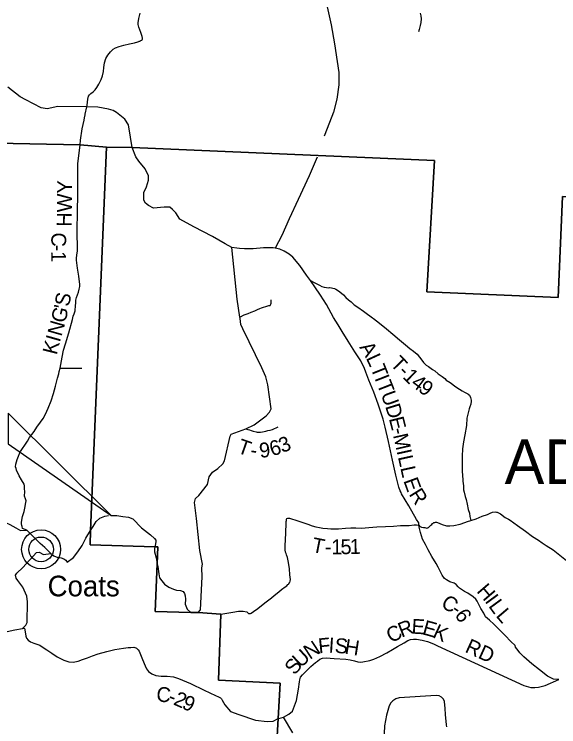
# Model space of a CAD drawing. Extents: x -15 to 405, y -40 to 87.
# Drawn here: x -9.391 to -7.194, y 35.514 to 38.387 of the extents above; entities that cross this region are included whole.
import ezdxf

# ---------------------------------------------------------------- set-up
doc = ezdxf.new("R2010")
doc.units = 0
for name, color, linetype in [('GM_P_State_Location', 7, 'Continuous'), ('GM_X_County_Road_Text', 7, 'Continuous'), ('GM_X_Major_Lake_Text', 7, 'Continuous'), ('GM_X_Minor_Lake', 7, 'Continuous'), ('GM_X_Minor_River', 7, 'Continuous'), ('GM_X_Rail_Line', 7, 'Continuous'), ('GM_X_State_Location', 7, 'Continuous'), ('GM_X_Township_ROW', 7, 'Continuous'), ('GM_X_Township_Subdivision_Text', 7, 'Continuous'), ('GM_X_Township_Text', 7, 'Continuous')]:
    doc.layers.add(name, color=color, linetype=linetype)

msp = doc.modelspace()

# ---------------------------------------------------------------- linework, layer by layer
at = {"layer": 'GM_P_State_Location'}
for points in [[(-7.7532, 38.3919), (-7.7506, 38.3803), (-7.7493, 38.3691), (-7.7503, 38.3542), (-7.7533, 38.3417), (-7.7567, 38.3252), (-7.7602, 38.3155)], [(-8.1958, 37.3128), (-8.1843, 37.3062), (-8.1706, 37.3003), (-8.1598, 37.294), (-8.1497, 37.2896), (-8.1405, 37.2869), (-8.1312, 37.2849), (-8.1216, 37.2842), (-8.118, 37.2846), (-8.1112, 37.2835), (-8.1052, 37.2827), (-8.0996, 37.2815), (-8.0935, 37.2788), (-8.0863, 37.2744), (-8.077, 37.2673), (-8.0633, 37.2561), (-8.0528, 37.2454), (-8.042, 37.2358), (-8.0323, 37.2267), (-8.019, 37.2159), (-8.0049, 37.206), (-7.982, 37.1901), (-7.9768, 37.1863), (-7.9455, 37.163)], [(-8.481, 37.1656), (-8.4639, 37.1746), (-8.4479, 37.1803), (-8.4347, 37.1856), (-8.4203, 37.1917), (-8.4099, 37.1965), (-8.4003, 37.2007), (-8.3933, 37.2035), (-8.3856, 37.206), (-8.3756, 37.2088), (-8.3716, 37.2097), (-8.368, 37.2108), (-8.364, 37.2121), (-8.3592, 37.2129), (-8.3568, 37.2146), (-8.3556, 37.2174), (-8.3548, 37.2218), (-8.354, 37.2258), (-8.3542, 37.23), (-8.3545, 37.2358)], [(-7.9455, 37.163), (-7.9413, 37.1599), (-7.9171, 37.1408), (-7.8897, 37.1186), (-7.8631, 37.0963), (-7.8365, 37.0736), (-7.8128, 37.0541), (-7.7954, 37.0398), (-7.7801, 37.0287), (-7.766, 37.016), (-7.7563, 37.004), (-7.747, 36.9916), (-7.7402, 36.9821), (-7.7289, 36.9725), (-7.7192, 36.967), (-7.7031, 36.955), (-7.6939, 36.9495), (-7.6802, 36.9372), (-7.6649, 36.926), (-7.6532, 36.9177), (-7.6479, 36.9117), (-7.6327, 36.9018), (-7.6093, 36.8843), (-7.5948, 36.8748), (-7.5832, 36.8681), (-7.5739, 36.8629), (-7.5691, 36.8605), (-7.5606, 36.8558), (-7.5598, 36.8551)], [(-9.2068, 36.9596), (-9.1184, 36.96)], [(-8.457, 36.7154), (-8.4492, 36.7131), (-8.4416, 36.7107), (-8.435, 36.708), (-8.4268, 36.7057), (-8.4155, 36.7029), (-8.4115, 36.7021), (-8.4035, 36.7013), (-8.397, 36.7014), (-8.3898, 36.7026), (-8.3766, 36.7059), (-8.3678, 36.708), (-8.3582, 36.7104), (-8.3494, 36.7125), (-8.3267, 36.7227)], [(-7.5711, 36.4426), (-7.5678, 36.4302), (-7.5641, 36.4114), (-7.5592, 36.3906), (-7.5543, 36.375), (-7.553, 36.3622), (-7.5485, 36.3462)], [(-9.6084, 36.4098), (-9.5971, 36.3995), (-9.5902, 36.3879), (-9.5797, 36.3707), (-9.5688, 36.3616), (-9.5427, 36.3525), (-9.5166, 36.3467), (-9.4914, 36.3441), (-9.487, 36.3441), (-9.4637, 36.3446), (-9.4429, 36.3416), (-9.4268, 36.3373), (-9.4087, 36.329), (-9.3971, 36.3222), (-9.3846, 36.3159), (-9.3661, 36.3052), (-9.3403, 36.3064)], [(-7.6981, 36.3369), (-7.6947, 36.3381), (-7.6911, 36.3385), (-7.6878, 36.3385), (-7.6834, 36.3378), (-7.6649, 36.3295), (-7.6465, 36.3236), (-7.6417, 36.3236), (-7.6389, 36.3236), (-7.6349, 36.3236), (-7.6333, 36.3237), (-7.6168, 36.325), (-7.592, 36.3311), (-7.5724, 36.3377), (-7.5617, 36.3421), (-7.5485, 36.3462), (-7.5269, 36.3524), (-7.5025, 36.363), (-7.4817, 36.3703), (-7.4705, 36.3752), (-7.4617, 36.3788), (-7.4509, 36.3805), (-7.4449, 36.3797), (-7.4421, 36.3794), (-7.4296, 36.3718), (-7.4103, 36.3571), (-7.3973, 36.3503)], [(-8.6486, 35.9742), (-8.5576, 35.9672), (-8.5098, 35.9753), (-8.4859, 35.9796), (-8.4671, 35.98), (-8.4532, 35.9776), (-8.4455, 35.9707), (-8.4439, 35.9707), (-8.4375, 35.9707), (-8.4347, 35.9719), (-8.4259, 35.9784), (-8.4084, 35.9913), (-8.3801, 36.0132), (-8.3538, 36.0338), (-8.3422, 36.0431), (-8.3239, 36.058), (-8.3123, 36.0677), (-8.2984, 36.0786), (-8.292, 36.0826), (-8.2872, 36.0871), (-8.2848, 36.0887), (-8.2836, 36.0903), (-8.2813, 36.0939), (-8.2797, 36.0959), (-8.2781, 36.1008), (-8.2765, 36.1072), (-8.2787, 36.126), (-8.2812, 36.1508), (-8.2833, 36.1684), (-8.2858, 36.1824), (-8.2867, 36.19), (-8.2883, 36.1964), (-8.2928, 36.2068), (-8.2945, 36.212), (-8.2973, 36.2184), (-8.2986, 36.2268), (-8.2986, 36.234), (-8.2983, 36.2429), (-8.2958, 36.2942), (-8.2941, 36.3366), (-8.2937, 36.3422), (-8.2929, 36.3455), (-8.2929, 36.3479), (-8.2926, 36.3499), (-8.2922, 36.3515), (-8.2914, 36.3535), (-8.2878, 36.3547), (-8.2858, 36.3555), (-8.2802, 36.3547), (-8.2476, 36.3441), (-8.2063, 36.3308), (-8.189, 36.3241), (-8.1746, 36.3206), (-8.1601, 36.3179), (-8.1465, 36.3147), (-8.1276, 36.3129), (-8.1136, 36.3126), (-8.0827, 36.3123), (-8.0547, 36.3153), (-8.0335, 36.3163), (-8.0269, 36.3161)], [(-7.3973, 36.3503), (-7.3898, 36.3465), (-7.3608, 36.3258), (-7.3286, 36.3024), (-7.2996, 36.2813), (-7.2751, 36.2659), (-7.261, 36.2551), (-7.2449, 36.2452), (-7.2163, 36.2274), (-7.1631, 36.1845), (-7.1281, 36.149), (-7.1101, 36.127)], [(-8.0269, 36.3161), (-8.0262, 36.316), (-8.0127, 36.3156), (-7.9906, 36.3153), (-7.9602, 36.3171), (-7.9277, 36.3194), (-7.8933, 36.3208), (-7.8608, 36.3226), (-7.832, 36.3248), (-7.798, 36.3258), (-7.7771, 36.3275), (-7.7679, 36.328), (-7.759, 36.3266)], [(-7.759, 36.3266), (-7.7559, 36.3229), (-7.7474, 36.3181), (-7.7402, 36.3174), (-7.7338, 36.317), (-7.7306, 36.3158), (-7.727, 36.3142), (-7.7234, 36.3155), (-7.7218, 36.3163), (-7.7194, 36.3179), (-7.7138, 36.3231), (-7.7098, 36.3272), (-7.7066, 36.3296), (-7.703, 36.3332), (-7.7014, 36.3344), (-7.7002, 36.3352), (-7.6983, 36.3369), (-7.6981, 36.3369)]]:
    msp.add_lwpolyline(points, dxfattribs=at)
at = {"layer": 'GM_X_Major_Lake_Text'}
for points in [[(-8.2142, 38.7048), (-8.2164, 38.6871), (-8.2175, 38.651), (-8.2087, 38.6166), (-8.1884, 38.5651), (-8.1603, 38.5012), (-8.1317, 38.4285), (-8.1126, 38.3441), (-8.0996, 38.2684), (-8.0883, 38.1971), (-8.0817, 38.1526), (-8.0819, 38.1029), (-8.09, 38.0442), (-8.103, 37.9922), (-8.1189, 37.9503), (-8.1403, 37.8959)], [(-8.1692, 37.8114), (-8.2008, 37.7355), (-8.2453, 37.6402), (-8.2824, 37.5624), (-8.3121, 37.4954), (-8.3391, 37.4435)], [(-7.5598, 36.8551), (-7.5542, 36.8506), (-7.5501, 36.8422), (-7.5472, 36.831), (-7.5472, 36.8266), (-7.5491, 36.815), (-7.5523, 36.8045), (-7.555, 36.7957), (-7.5582, 36.7849), (-7.5644, 36.7576), (-7.5662, 36.7291), (-7.5732, 36.6906), (-7.5782, 36.6633), (-7.5824, 36.6345), (-7.5842, 36.6048), (-7.5836, 36.568), (-7.5836, 36.5676), (-7.5838, 36.5459), (-7.5829, 36.5259), (-7.5816, 36.5109), (-7.5816, 36.5039), (-7.5778, 36.4859), (-7.5782, 36.4778), (-7.5785, 36.4698), (-7.5757, 36.4598), (-7.5711, 36.4426)], [(-7.6457, 35.5133), (-7.6466, 35.5222), (-7.6509, 35.5636), (-7.6528, 35.5876), (-7.6552, 35.6153), (-7.6594, 35.6251), (-7.6667, 35.633), (-7.6771, 35.638), (-7.6881, 35.6396), (-7.8376, 35.6303), (-7.8518, 35.6261), (-7.8629, 35.619), (-7.8714, 35.6097), (-7.8783, 35.5983), (-7.8893, 35.5612), (-7.897, 35.5179), (-7.9011, 35.4275)], [(-8.2675, 35.4891), (-8.3042, 35.5527)]]:
    msp.add_lwpolyline(points, dxfattribs=at)
at = {"layer": 'GM_X_Rail_Line'}
for points in [[(-5.8735, 37.6193), (-6.746, 37.6435), (-7.1795, 37.6523), (-7.1958, 37.2443), (-7.727, 37.2683), (-7.6952, 37.7971), (-8.9152, 37.8499), (-9.0187, 37.8511), (-9.126, 37.86), (-10.3436, 37.8843), (-11.1424, 37.9093), (-11.1367, 38.1803), (-11.3964, 38.1863), (-11.3573, 39.6853), (-11.313, 41.3844), (-11.2938, 42.1225)], [(-10.3436, 37.8843), (-9.126, 37.86), (-9.0187, 37.8511), (-9.0834, 36.3056), (-9.0857, 36.2469), (-8.8241, 36.2393), (-8.8114, 36.2392), (-8.8142, 36.1714), (-8.8221, 35.9787), (-8.6783, 35.975), (-8.6486, 35.9742), (-8.5576, 35.9672), (-8.5667, 35.7013), (-8.318, 35.689), (-8.3259, 35.5473), (-8.3569, 34.9954), (-8.3663, 34.8352), (-8.3687, 34.7811), (-8.3721, 34.5486), (-8.3783, 34.3314), (-8.3838, 34.2113), (-8.3867, 34.0644)], [(-8.3569, 34.9954), (-8.3259, 35.5473), (-8.318, 35.689), (-8.5667, 35.7013), (-8.5576, 35.9672), (-8.6486, 35.9742), (-8.6783, 35.975), (-8.8221, 35.9787), (-8.8142, 36.1714), (-8.8114, 36.2392), (-8.8241, 36.2393), (-9.0857, 36.2469), (-9.0834, 36.3056), (-9.0187, 37.8511), (-8.9152, 37.8499), (-7.6952, 37.7971), (-7.727, 37.2683), (-7.1958, 37.2443), (-7.1795, 37.6523), (-6.746, 37.6435), (-5.8735, 37.6193)]]:
    msp.add_lwpolyline(points, dxfattribs=at)
at = {"layer": 'GM_X_State_Location'}
for points in [[(-8.5405, 37.4616), (-8.5917, 37.4908), (-8.6662, 37.5293), (-8.7232, 37.5608), (-8.7393, 37.5858), (-8.7527, 37.6), (-8.7629, 37.6087), (-8.7858, 37.6095), (-8.8298, 37.6051), (-8.8492, 37.6156), (-8.8614, 37.6254), (-8.8688, 37.6369), (-8.8678, 37.6686), (-8.8576, 37.6906), (-8.8491, 37.7182), (-8.8491, 37.736), (-8.8632, 37.7635), (-8.8889, 37.7948), (-8.9011, 37.8119), (-8.9152, 37.8499), (-8.9226, 37.8915), (-8.9299, 37.9405), (-8.9452, 37.9644), (-8.9789, 37.9913), (-8.9924, 37.9993), (-9.0107, 38.0048), (-9.0536, 38.0128), (-9.0988, 38.0143), (-9.2153, 38.0146), (-9.2592, 38.0057), (-9.2833, 38.0101), (-9.3443, 38.0416), (-9.3682, 38.054), (-9.4174, 38.0933)], [(-9.0006, 36.366), (-8.9778, 36.3658), (-8.9529, 36.3623), (-8.9298, 36.3589), (-8.9133, 36.3518), (-8.8773, 36.3156), (-8.8411, 36.2874), (-8.8253, 36.2727), (-8.8204, 36.2659), (-8.8201, 36.2592), (-8.8231, 36.2452), (-8.8241, 36.2393), (-8.825, 36.234), (-8.825, 36.2193), (-8.8193, 36.1944), (-8.8142, 36.1714), (-8.8118, 36.1606), (-8.8076, 36.1301), (-8.805, 36.115), (-8.7964, 36.1026), (-8.7854, 36.089), (-8.7681, 36.0767), (-8.7492, 36.0686), (-8.7365, 36.0651), (-8.7211, 36.0628), (-8.7103, 36.0598), (-8.7045, 36.0517), (-8.701, 36.042), (-8.7003, 36.0289), (-8.701, 36.0081), (-8.6933, 35.9881), (-8.6783, 35.975), (-8.6486, 35.9742), (-8.6394, 35.985), (-8.6336, 36.1183), (-8.6343, 36.1544), (-8.6321, 36.1701), (-8.6419, 36.2241), (-8.6561, 36.3542), (-8.6636, 36.4182), (-8.6599, 36.4343), (-8.646, 36.4462), (-8.6111, 36.4913), (-8.6044, 36.5219), (-8.5919, 36.541), (-8.5702, 36.5558), (-8.55, 36.5738), (-8.5426, 36.5863), (-8.5206, 36.685), (-8.5156, 36.6931), (-8.457, 36.7154), (-8.4228, 36.7316), (-8.3753, 36.7673), (-8.3616, 36.782), (-8.355, 36.7957), (-8.3679, 36.8926), (-8.3756, 36.9245), (-8.3919, 36.9612), (-8.4687, 37.1191), (-8.4774, 37.1354), (-8.4803, 37.1602), (-8.481, 37.1656), (-8.4912, 37.2382), (-8.5132, 37.4461), (-8.5403, 37.4615), (-8.5405, 37.4616)], [(-9.1774, 36.1782), (-9.1518, 36.1963), (-9.1344, 36.2192), (-9.1172, 36.2452), (-9.1029, 36.2745), (-9.0834, 36.3056), (-9.0735, 36.322), (-9.0609, 36.3415), (-9.0465, 36.3545), (-9.026, 36.363), (-9.0108, 36.3655)], [(-9.389, 35.9043), (-9.3588, 35.9104), (-9.345, 35.9235), (-9.3396, 35.9348), (-9.3382, 36.0182), (-9.341, 36.0398), (-9.3568, 36.0765), (-9.3773, 36.1038), (-9.3843, 36.1125), (-9.3869, 36.1245), (-9.3811, 36.1338), (-9.3566, 36.1567), (-9.3011, 36.2166), (-9.2907, 36.2176), (-9.2733, 36.2091), (-9.2442, 36.212), (-9.2318, 36.2031), (-9.2152, 36.197), (-9.2019, 36.1954), (-9.1907, 36.1913), (-9.1837, 36.1856), (-9.1774, 36.1782)], [(-9.4326, 35.8956), (-9.3896, 35.9042), (-9.389, 35.9043)]]:
    msp.add_lwpolyline(points, dxfattribs=at)
msp.add_lwpolyline([(-9.0006, 36.366), (-9.4155, 36.7781), (-9.4155, 36.6548)], close=True, dxfattribs=at)
at = {"layer": 'GM_X_Township_Subdivision_Text'}
for radius in [0.0786, 0.0498]:
    msp.add_circle((-9.2831, 36.2292), radius, dxfattribs=at)
at = {"layer": 'GM_X_Township_Text'}
for points in [[(-9.1053, 37.9815), (-9.1049, 37.9841), (-9.0988, 38.0143), (-9.0973, 38.0203), (-9.094, 38.0452), (-9.0918, 38.0565), (-9.0878, 38.0617), (-9.0823, 38.0678), (-9.0736, 38.0743), (-9.0645, 38.0821), (-9.0586, 38.091), (-9.05, 38.1047), (-9.041, 38.1237), (-9.0352, 38.1382), (-9.031, 38.1567), (-9.0296, 38.172), (-9.0274, 38.1909), (-9.0213, 38.2086), (-9.0138, 38.222), (-9.0032, 38.2353), (-8.9925, 38.2467), (-8.9834, 38.2521), (-8.9686, 38.2575), (-8.9487, 38.2625), (-8.9267, 38.2672), (-8.9067, 38.2719), (-8.8932, 38.2753), (-8.8888, 38.277), (-8.8868, 38.2782), (-8.884, 38.279), (-8.8816, 38.2799), (-8.8804, 38.2807), (-8.8776, 38.2819), (-8.8764, 38.2827), (-8.8752, 38.2844), (-8.8745, 38.286), (-8.8745, 38.2912), (-8.8746, 38.2976), (-8.88, 38.3132), (-8.8891, 38.3351), (-8.8909, 38.3459), (-8.891, 38.3524), (-8.8892, 38.3696), (-8.8839, 38.391)], [(-9.2442, 36.212), (-9.2685, 36.2362), (-9.2868, 36.2529), (-9.3403, 36.3064), (-9.3586, 36.3138), (-9.3599, 36.321), (-9.3615, 36.325), (-9.3624, 36.3322), (-9.3617, 36.339), (-9.3576, 36.3611), (-9.3515, 36.3824), (-9.3484, 36.3953), (-9.3443, 36.4178), (-9.344, 36.4254), (-9.3461, 36.433), (-9.3502, 36.4434), (-9.3493, 36.4622), (-9.3506, 36.4738), (-9.3499, 36.4815), (-9.35, 36.4847), (-9.3517, 36.4927), (-9.3619, 36.5098), (-9.371, 36.5257), (-9.3821, 36.548), (-9.3842, 36.5548), (-9.3863, 36.562), (-9.3856, 36.5728), (-9.3802, 36.5909), (-9.3748, 36.6046), (-9.3709, 36.6163), (-9.3666, 36.6236), (-9.3588, 36.6365), (-9.3493, 36.6499), (-9.3379, 36.6656), (-9.3301, 36.6798), (-9.3112, 36.7041), (-9.2998, 36.7223), (-9.2857, 36.7421), (-9.2742, 36.7571), (-9.2648, 36.7744), (-9.2543, 36.7986), (-9.2431, 36.8277), (-9.2331, 36.8571), (-9.2251, 36.8872), (-9.2171, 36.9194), (-9.2121, 36.9375), (-9.2102, 36.9464), (-9.2068, 36.9596), (-9.1985, 37.0043), (-9.1925, 37.0324), (-9.1844, 37.0578), (-9.1714, 37.102), (-9.1569, 37.156), (-9.153, 37.1697), (-9.1496, 37.1785), (-9.1457, 37.1906), (-9.145, 37.195), (-9.1439, 37.2087), (-9.1426, 37.2255), (-9.1423, 37.234), (-9.1396, 37.2448), (-9.1357, 37.2561), (-9.1315, 37.267), (-9.1288, 37.2778), (-9.127, 37.2887), (-9.1271, 37.2979), (-9.1311, 37.3303), (-9.1364, 37.3632), (-9.1394, 37.3848), (-9.14, 37.3956), (-9.1401, 37.404), (-9.1386, 37.4149), (-9.1357, 37.4325), (-9.138, 37.5179), (-9.1361, 37.587), (-9.1351, 37.6648), (-9.135, 37.745), (-9.1347, 37.7835), (-9.126, 37.86), (-9.1243, 37.8799), (-9.1169, 37.9249), (-9.1093, 37.9599), (-9.1077, 37.9688), (-9.1053, 37.9815)], [(-7.9726, 36.9433), (-7.9726, 36.9434), (-7.9784, 36.9587), (-7.9925, 36.989), (-8.017, 37.026), (-8.044, 37.0685), (-8.0677, 37.1071), (-8.0841, 37.1346), (-8.1029, 37.1648), (-8.1317, 37.2162), (-8.1554, 37.254), (-8.1783, 37.2878), (-8.1958, 37.3128), (-8.2125, 37.3354), (-8.2383, 37.3732), (-8.2668, 37.4081), (-8.2826, 37.4195), (-8.3023, 37.4317), (-8.3197, 37.4399), (-8.3391, 37.4435), (-8.3462, 37.4448), (-8.3855, 37.4455), (-8.4267, 37.4417), (-8.4627, 37.4417), (-8.4824, 37.4422), (-8.4932, 37.4433), (-8.5132, 37.4461)], [(-7.1939, 35.7042), (-7.2158, 35.7061), (-7.2399, 35.7173), (-7.2715, 35.7429), (-7.3022, 35.767), (-7.3355, 35.7954), (-7.3505, 35.8124), (-7.3582, 35.8215), (-7.368, 35.8342), (-7.3701, 35.8418), (-7.3868, 35.8576), (-7.4103, 35.8818), (-7.4387, 35.9095), (-7.4554, 35.9277), (-7.4728, 35.9431), (-7.4894, 35.9577), (-7.4964, 35.9721), (-7.5083, 35.9907), (-7.5161, 36.0075), (-7.5227, 36.0206), (-7.5288, 36.0285), (-7.5393, 36.0376), (-7.5608, 36.0522), (-7.5745, 36.0596), (-7.5947, 36.073), (-7.6004, 36.0785), (-7.6077, 36.0876), (-7.6158, 36.0928), (-7.6331, 36.0981), (-7.6472, 36.1064), (-7.6557, 36.1123), (-7.6651, 36.1258), (-7.6737, 36.1433), (-7.6807, 36.1568), (-7.6893, 36.1728), (-7.7057, 36.2006), (-7.7205, 36.2277), (-7.7324, 36.2492), (-7.7439, 36.2699), (-7.7523, 36.2978), (-7.7565, 36.313), (-7.759, 36.3266), (-7.7583, 36.3342), (-7.758, 36.3366), (-7.7674, 36.3501), (-7.7993, 36.4042), (-7.8292, 36.4531), (-7.8305, 36.4587), (-7.8346, 36.4655), (-7.8396, 36.4799), (-7.8514, 36.5282), (-7.865, 36.5886), (-7.8804, 36.6637), (-7.8944, 36.7217), (-7.9029, 36.754), (-7.9221, 36.8147), (-7.9399, 36.8634), (-7.9606, 36.9117), (-7.9726, 36.9433)], [(-9.3588, 35.9104), (-9.3547, 35.9114), (-9.3524, 35.9109), (-9.3505, 35.9094), (-9.3491, 35.9067), (-9.3484, 35.9034), (-9.3466, 35.889), (-9.3441, 35.8794), (-9.3416, 35.8715), (-9.3358, 35.8631), (-9.3253, 35.856), (-9.3124, 35.8506), (-9.3004, 35.8472), (-9.2887, 35.8433), (-9.2786, 35.8358), (-9.2596, 35.8244), (-9.2402, 35.8107), (-9.2188, 35.7961), (-9.1914, 35.782), (-9.1717, 35.7759), (-9.154, 35.7737), (-9.134, 35.7788), (-9.1165, 35.7854), (-9.0961, 35.7921), (-9.0758, 35.7992), (-9.0523, 35.8075), (-9.0176, 35.8172), (-8.9852, 35.8252), (-8.95, 35.8313), (-8.9312, 35.8332), (-8.9208, 35.8341), (-8.9092, 35.8346), (-8.9008, 35.8327), (-8.8975, 35.8308), (-8.8939, 35.8272), (-8.8911, 35.8245), (-8.8878, 35.8181), (-8.8737, 35.7854), (-8.8634, 35.7591), (-8.8576, 35.7475), (-8.8494, 35.7372), (-8.8361, 35.727), (-8.82, 35.72), (-8.7987, 35.7182), (-8.7747, 35.7174), (-8.7482, 35.7145), (-8.7285, 35.7079), (-8.6801, 35.6881), (-8.6249, 35.6612), (-8.5798, 35.6401), (-8.5673, 35.6343), (-8.5596, 35.6304), (-8.5555, 35.626), (-8.5519, 35.6213), (-8.5465, 35.6117), (-8.5416, 35.6021), (-8.5188, 35.5756), (-8.4854, 35.5636), (-8.4182, 35.54), (-8.3713, 35.535), (-8.346, 35.5362), (-8.3259, 35.5473), (-8.3243, 35.5477)], [(-8.3243, 35.5477), (-8.3042, 35.5527), (-8.2831, 35.5646), (-8.2689, 35.5768), (-8.2526, 35.6203), (-8.244, 35.6653), (-8.2404, 35.6954), (-8.2393, 35.7035), (-8.2359, 35.7132), (-8.2287, 35.7237), (-8.1943, 35.7566), (-8.1753, 35.7733), (-8.1677, 35.779), (-8.1582, 35.7859), (-8.147, 35.7901), (-8.133, 35.7918), (-8.1006, 35.7891), (-8.0537, 35.7865), (-8.0352, 35.7843), (-8.0183, 35.7797), (-8.0042, 35.7759), (-7.9946, 35.7748), (-7.9843, 35.7754), (-7.956, 35.7809), (-7.9407, 35.7859), (-7.916, 35.7971), (-7.8877, 35.8123), (-7.8643, 35.8258), (-7.8448, 35.8381), (-7.8181, 35.8516), (-7.8036, 35.8613), (-7.7923, 35.8656), (-7.7807, 35.8672), (-7.7681, 35.8671), (-7.745, 35.8634), (-7.7239, 35.858), (-7.7197, 35.8569), (-7.6963, 35.8464), (-7.6838, 35.8398), (-7.3348, 35.6808), (-7.3063, 35.6726), (-7.2909, 35.6716), (-7.2763, 35.673), (-7.2486, 35.6804), (-7.1939, 35.7042)]]:
    msp.add_lwpolyline(points, dxfattribs=at)

# ---------------------------------------------------------------- texts
at = {"layer": 'GM_X_County_Road_Text'}
msp.add_text('ADAMS', height=0.18, rotation=0, dxfattribs=at).set_placement((-7.4125, 36.4923))
at = {"layer": 'GM_X_Minor_Lake'}
for s, rotation, p in [('HWY', 89.4325, (-9.1598, 37.53)), ('C', 268.8563, (-9.2412, 37.5076)), ('-', 269.1894, (-9.2422, 37.458)), ('1', 270.3185, (-9.2425, 37.432)), ('S', 78.5494, (-9.1706, 37.2057)), ("'", 78.8951, (-9.1731, 37.1928)), ('G', 76.5716, (-9.186, 37.1389)), ('N', 74.1717, (-9.201, 37.0854)), ('K', 76.2103, (-9.2202, 37.011)), ('I', 74.1951, (-9.2078, 37.0617)), ('A', 302.1077, (-8.0003, 37.0441)), ('L', 294.7401, (-7.9732, 37.0012)), ('T', 291.6948, (-7.9547, 36.9612)), ('I', 291.4405, (-7.9382, 36.9196)), ('T', 291.3772, (-7.9292, 36.8967)), ('U', 290.1689, (-7.9129, 36.8552)), ('D', 287.0513, (-7.895, 36.8064)), ('E', 284.082, (-7.8797, 36.7568)), ('M', 282.8312, (-7.8631, 36.6896)), ('-', 283.5762, (-7.8689, 36.7134)), ('I', 282.4154, (-7.8487, 36.6262)), ('L', 282.3917, (-7.8434, 36.6022)), ('L', 282.4295, (-7.8337, 36.5583)), ('E', 289.9016, (-7.8217, 36.5063)), ('R', 301.7805, (-7.8005, 36.4519)), ('H', 310.6582, (-7.528, 36.0595)), ('C', 327.3633, (-7.6734, 36.0004)), ('I', 306.2064, (-7.4943, 36.0204)), ('L', 306.309, (-7.4797, 36.0004)), ('-', 327.387, (-7.6319, 35.9738)), ('6', 303.0016, (-7.6159, 35.9653)), ('L', 310.4378, (-7.4502, 35.9606)), ('R', 21.3724, (-7.8283, 35.8726)), ('E', 356.664, (-7.7891, 35.8895)), ('C', 29.0444, (-7.8695, 35.8496)), ('E', 344.21, (-7.7477, 35.8875)), ('K', 335.1424, (-7.7069, 35.8761)), ('N', 33.2415, (-8.1987, 35.7831)), ('F', 5.8638, (-8.1617, 35.8096)), ('I', 356.3755, (-8.124, 35.8136)), ('S', 355.8342, (-8.0996, 35.8121)), ('H', 351.0533, (-8.0605, 35.8093)), ('RD', 335.4334, (-7.576, 35.8168)), ('U', 42.6167, (-8.2356, 35.749)), ('S', 51.732, (-8.2589, 35.719)), ('C', 354.8529, (-8.8198, 35.6164)), ('-', 339.6788, (-8.7748, 35.6129)), ('2', 336.4058, (-8.7526, 35.6047)), ('9', 336.2917, (-8.7187, 35.5899))]:
    msp.add_text(s, height=0.06, rotation=rotation, dxfattribs=at).set_placement(p)
at = {"layer": 'GM_X_Minor_River'}
for s, rotation, p in [('T', 313.815, (-7.8772, 36.9744)), ('-', 313.9831, (-7.846, 36.9419)), ('1', 316.0156, (-7.8272, 36.9225)), ('4', 323.3682, (-7.7942, 36.8914)), ('9', 323.4273, (-7.7645, 36.8694)), ('T', 340.6936, (-8.495, 36.6201)), ('9', 6.2092, (-8.3997, 36.5979)), ('6', 16.4983, (-8.3514, 36.6042)), ('3', 22.2372, (-8.3098, 36.6169)), ('-', 350.6749, (-8.4417, 36.6024)), ('T', 348.9254, (-8.1936, 36.2192)), ('1', 0.8939, (-8.1114, 36.209)), ('5', 1.0825, (-8.0742, 36.2096)), ('1', 1.3794, (-8.0369, 36.2103)), ('-', 359.1957, (-8.1379, 36.2094))]:
    msp.add_text(s, height=0.06, rotation=rotation, dxfattribs=at).set_placement(p)
at = {"layer": 'GM_X_Township_ROW'}
msp.add_text('Coats', height=0.08333, rotation=0, dxfattribs=at).set_placement((-9.2567, 36.0397))

doc.saveas('drawing.dxf')
